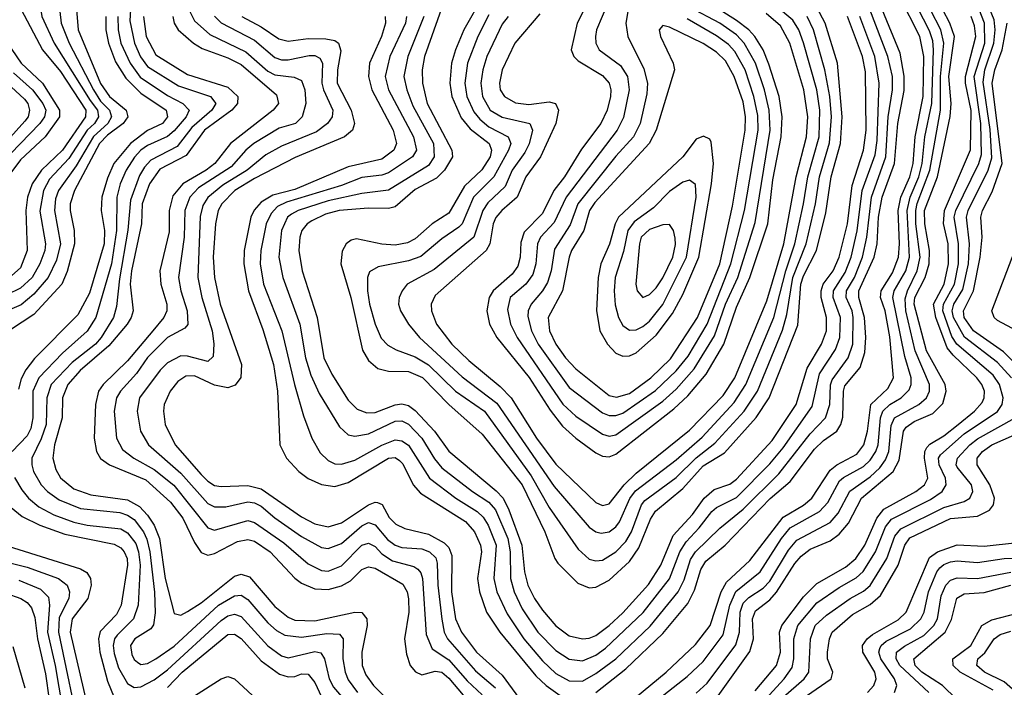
# Model space of a CAD drawing. Header units: inches. Extents: x 990535 to 1117859, y 769386 to 892122.
# Tile 496 of 656: x 1073368 to 1076310, y 813285 to 815280. Entities that reach past the tile are written whole.
import ezdxf

# ---------------------------------------------------------------- set-up
doc = ezdxf.new("R2010")
doc.units = ezdxf.units.IN
doc.header["$MEASUREMENT"] = 0
doc.layers.add('B0871', color=7, linetype='Continuous')

msp = doc.modelspace()

# ---------------------------------------------------------------- linework, layer by layer
at = {"layer": 'B0871', "color": 5}
for points, elevation in [([(1073295.8, 815830), (1073373.4, 815610), (1073406.9, 815490), (1073405.7, 815450), (1073367.5, 815350), (1073372.3, 815310), (1073436.6, 815190), (1073490, 815125.2), (1073565.8, 815010), (1073564.5, 814990), (1073496.4, 814890), (1073433.6, 814830), (1073405.6, 814790), (1073391.8, 814750), (1073386.7, 814710), (1073390.1, 814590.1), (1073370, 814538.5), (1073344.8, 814515.2)], 3020), ([(1073344.4, 815830), (1073410, 815622), (1073460.2, 815490), (1073457.9, 815442.1), (1073426.9, 815333.1), (1073433.8, 815290), (1073471.2, 815210), (1073578.5, 815038.5), (1073600.9, 815010), (1073603.4, 814990), (1073591.8, 814970), (1073569.9, 814950), (1073514.9, 814865.1), (1073457, 814803), (1073438.9, 814770), (1073428, 814708), (1073445.6, 814610), (1073443.5, 814590), (1073427.8, 814550), (1073405.4, 814510), (1073370, 814477.8), (1073330, 814457.4)], 3040), ([(1075134.6, 815470), (1075033.9, 815270), (1075015.9, 815190), (1075023.6, 815170), (1075037, 815157), (1075110, 815113.7), (1075130, 815090.1), (1075134.9, 815070), (1075133.7, 815050), (1075123.5, 815010), (1075104.6, 814970), (1075046.9, 814893.1), (1074996.3, 814810), (1074964, 814770), (1074930, 814700.5), (1074875.3, 814644.7), (1074865.3, 814614.7), (1074864, 814570), (1074856.6, 814543.4), (1074840, 814520), (1074782.6, 814470), (1074771.2, 814450), (1074764.3, 814410), (1074772.3, 814370), (1074793.8, 814330), (1074890.9, 814211), (1074953.2, 814113.2), (1074990, 814065.1), (1075030, 814029.1), (1075090, 813985.3), (1075110, 813975.6), (1075130, 813974.1), (1075150, 813981.5), (1075322.8, 814117.2), (1075364.4, 814155.6), (1075419.3, 814220.7), (1075472.2, 814310), (1075510, 814420.8), (1075549.8, 814510), (1075603.6, 814670), (1075618.6, 814801.4), (1075643.8, 814930), (1075646.8, 814990), (1075637.6, 815050), (1075607.2, 815147.2), (1075589.5, 815190), (1075564.8, 815230), (1075546.5, 815250), (1075510, 815277.8), (1075450, 815315.5)], 3520), ([(1075450, 813252.7), (1075550, 813392.4), (1075561.2, 813430), (1075557.5, 813490), (1075566.7, 813513.3), (1075610, 813546.2), (1075630, 813568.9), (1075684.8, 813655.2), (1075703.2, 813676.8), (1075730, 813698.1), (1075790, 813722.9), (1075817.2, 813742.8), (1075844.5, 813775.5), (1075883.2, 813850), (1075978.1, 813930), (1075996, 813964), (1076009.3, 814050), (1076017.5, 814062.5), (1076040.9, 814079.1), (1076097.1, 814102.9), (1076126.5, 814133.5), (1076136.9, 814170), (1076133.8, 814190), (1076077.9, 814290), (1076040.8, 814430), (1076043.1, 814450), (1076074.1, 814510), (1076085.7, 814550), (1076087.1, 814590), (1076072.7, 814670), (1076072.4, 814710), (1076110.9, 814810), (1076149.1, 814990.9), (1076152, 815030), (1076144.3, 815110), (1076161.3, 815230), (1076147.8, 815270), (1076084.9, 815390)], 3220), ([(1075142.2, 815370), (1075091.7, 815250), (1075088.3, 815230), (1075089.7, 815210), (1075099.9, 815190), (1075163.1, 815143.1), (1075184.8, 815110), (1075189.3, 815070), (1075172.3, 814987.7), (1075153, 814950), (1075001.4, 814750), (1074965.7, 814674.3), (1074924.5, 814630), (1074915.3, 814610), (1074910.5, 814550), (1074901.1, 814518.9), (1074881, 814490), (1074833.8, 814450), (1074825.8, 814414.2), (1074834.3, 814370), (1074854.3, 814330), (1074991.2, 814131.2), (1075030, 814095.3), (1075110, 814041.4), (1075130, 814035.7), (1075150, 814039.6), (1075290, 814140.4), (1075330, 814175.8), (1075383.7, 814236.3), (1075444.5, 814335.5), (1075477.7, 814430), (1075514.3, 814510), (1075565.7, 814674.3), (1075610.8, 814950), (1075608, 815010), (1075594.1, 815070), (1075566.6, 815150), (1075533.1, 815210), (1075510, 815234.5), (1075459.9, 815270), (1075370, 815317)], 3540), ([(1075390, 813267.7), (1075422.3, 813297.7), (1075508.3, 813411.7), (1075518.8, 813450), (1075521.2, 813510), (1075530, 813536.6), (1075546.5, 813553.5), (1075590, 813581.4), (1075610, 813602.3), (1075665.4, 813694.6), (1075690, 813724.3), (1075790, 813777.7), (1075814.3, 813805.7), (1075849.1, 813870.9), (1075910, 813914.3), (1075938.8, 813941.2), (1075955.5, 813964.5), (1075965.4, 813990), (1075972.6, 814067.4), (1075981.8, 814090), (1076055, 814130), (1076078.3, 814150), (1076086.8, 814170), (1076086.9, 814190), (1076044.5, 814290), (1076016.6, 814410), (1076014.3, 814445.7), (1076020.9, 814470), (1076049.6, 814530), (1076058.5, 814570), (1076046.2, 814670), (1076045.8, 814710), (1076049.6, 814730.4), (1076087.8, 814830), (1076120.2, 815010), (1076119.4, 815110), (1076129.6, 815210), (1076120.7, 815250), (1076059.2, 815370)], 3240), ([(1073485.2, 815330), (1073491.5, 815270), (1073515.7, 815210), (1073588.3, 815070), (1073610, 815036.4), (1073636.4, 815010), (1073642.7, 814990), (1073631.2, 814970), (1073588.6, 814931.4), (1073536.8, 814843.2), (1073483.7, 814770), (1073475.4, 814744.6), (1073471.6, 814710), (1073489.6, 814610), (1073478.5, 814561.5), (1073453.6, 814510), (1073410, 814459.5), (1073372.5, 814427.5), (1073273.7, 814386.2)], 3060), ([(1074752.2, 815350), (1074695.7, 815250), (1074670, 815189.9), (1074658.9, 815150), (1074653.9, 815090), (1074659.8, 815050), (1074687.1, 814987.1), (1074714.2, 814954.2), (1074770.7, 814910), (1074778.4, 814890), (1074774.3, 814870), (1074748.8, 814831.2), (1074697.2, 814782.7), (1074650, 814701.7), (1074600.5, 814670), (1074550, 814625.3), (1074526.8, 814613.2), (1074490, 814606.3), (1074450, 814609.1), (1074374.4, 814625.6), (1074359, 814621), (1074343.9, 814610), (1074332.1, 814587.9), (1074327.7, 814550), (1074357.3, 814450), (1074392.2, 814292.2), (1074410, 814261.2), (1074437.8, 814237.8), (1074470, 814230.1), (1074530, 814228.9), (1074571.3, 814211.3), (1074650, 814129.8), (1074750, 814041.5), (1074869.6, 813889.6), (1074937.8, 813750), (1074966.9, 813670), (1074975.9, 813655.9), (1075035.8, 813595.8), (1075070, 813582.3), (1075090, 813584.1), (1075130, 813604.9), (1075190, 813660.6), (1075218.1, 813701.9), (1075252.9, 813787.1), (1075268.2, 813811.8), (1075350, 813879.2), (1075410, 813947), (1075474, 813986), (1075569.1, 814090.9), (1075607.5, 814150), (1075693, 814367), (1075702.2, 814490), (1075710, 814514.8), (1075748.7, 814590), (1075777.1, 814702.9), (1075792.5, 814810), (1075820.5, 814910), (1075826.3, 814990), (1075811.5, 815150), (1075774.6, 815270), (1075750, 815316.9)], 3420), ([(1075162.8, 813217.2), (1075299.6, 813330), (1075387.2, 813412.8), (1075431, 813470), (1075464.2, 813570), (1075480.3, 813599.7), (1075550, 813663.5), (1075650, 813793.6), (1075710.7, 813829.3), (1075735.6, 813850), (1075790, 813933.4), (1075810, 813950), (1075870, 813982.1), (1075890.7, 814009.3), (1075902, 814050), (1075911.7, 814130), (1075962, 814178), (1075979.1, 814210), (1075968.1, 814331.9), (1075954.6, 814410), (1075940.8, 814450), (1075942.4, 814470), (1075976.5, 814523.5), (1075994.2, 814570), (1075997.5, 814610), (1075993.6, 814710), (1076001.5, 814750), (1076027.7, 814810), (1076038.3, 814850), (1076043.8, 814930), (1076068, 815050), (1076069.7, 815170), (1076058.3, 815230), (1075997.5, 815350)], 3280), ([(1075190, 813182.1), (1075362.9, 813317.1), (1075410, 813362), (1075470, 813441.5), (1075489.8, 813530), (1075508.4, 813571.6), (1075581, 813630), (1075644.3, 813730), (1075670, 813761.1), (1075757.8, 813810), (1075782.7, 813837.3), (1075818.3, 813901.7), (1075830, 813912.4), (1075890, 813944.6), (1075910, 813963.7), (1075926.8, 813990), (1075933.1, 814010), (1075940.1, 814090), (1075947.3, 814110), (1075968.6, 814130), (1076002.2, 814150), (1076025.9, 814174.1), (1076032.3, 814190), (1076031.8, 814210), (1076013.3, 814273.3), (1075977.2, 814450), (1075981.5, 814470), (1076015.7, 814530), (1076027.2, 814570), (1076019.7, 814710), (1076028.7, 814750), (1076055.1, 814810), (1076065.2, 814850), (1076073.3, 814930), (1076093.7, 815030), (1076099.1, 815190), (1076096.6, 815216.6), (1076086.8, 815246.8), (1076034, 815350)], 3260), ([(1076332.1, 814210), (1076290, 814256), (1076191.4, 814331.4), (1076158.5, 814390), (1076154.9, 814410), (1076159.4, 814430), (1076186.2, 814473.8), (1076203.3, 814550), (1076206.8, 814610), (1076197.1, 814690), (1076202.1, 814710), (1076261.8, 814830), (1076272.9, 814867.1), (1076267.9, 814952.1), (1076246.9, 815093.1), (1076251.9, 815130), (1076279, 815210), (1076282.7, 815250), (1076279.6, 815279.6), (1076258.9, 815330)], 3140), ([(1073537.4, 815310), (1073542.9, 815250), (1073610, 815089.7), (1073636.6, 815050), (1073686.6, 815010), (1073690.8, 814990), (1073677, 814970), (1073630, 814934.9), (1073606.1, 814910), (1073531.4, 814770), (1073519.3, 814730), (1073518.4, 814710), (1073530.8, 814650), (1073531.6, 814610), (1073510, 814527.6), (1073493.9, 814490), (1073410, 814398.7), (1073308, 814332)], 3080), ([(1073699.6, 815310), (1073696.9, 815276.9), (1073711.5, 815210), (1073729.4, 815169.4), (1073750, 815139.8), (1073842.4, 815082.4), (1073938.1, 815050), (1073954.6, 815030), (1073942.4, 815010), (1073882.1, 814957.9), (1073838.7, 814901.3), (1073759.8, 814860.2), (1073740.8, 814839.2), (1073726, 814814), (1073698.8, 814741.2), (1073691.3, 814651.3), (1073665.9, 814505.9), (1073657.5, 814422.5), (1073648.1, 814390), (1073611.4, 814330), (1073594.3, 814310), (1073524.4, 814255.6), (1073462.5, 814190), (1073448.9, 814150), (1073446.7, 814070), (1073432.7, 814027.3), (1073404.6, 813970), (1073404.2, 813950), (1073409.4, 813930), (1073432.3, 813890), (1073450.9, 813870), (1073485.6, 813845.6), (1073550, 813819.7), (1073666.9, 813806.9), (1073690, 813799.9), (1073710, 813786.6), (1073737.9, 813750), (1073748, 813728), (1073756.9, 813690), (1073771.1, 813568.9), (1073772.6, 813507.4), (1073767.8, 813472.2), (1073760.4, 813459.6), (1073711.9, 813430), (1073699.2, 813410), (1073703.4, 813383.4), (1073710, 813368.5), (1073720.1, 813360.1), (1073730, 813353), (1073750, 813355.8), (1073775.2, 813370), (1073830, 813408.3), (1073962.6, 813530), (1074010, 813558.5), (1074030, 813560.1), (1074050, 813547.1), (1074110, 813478), (1074135.1, 813455.1), (1074160.7, 813440.7), (1074210, 813434.6), (1074286.3, 813446.2), (1074323.5, 813443.5), (1074334.8, 813430), (1074333.7, 813370), (1074340.4, 813330), (1074350, 813307.2), (1074377.5, 813270)], 3160), ([(1073872.2, 815312.2), (1073890, 815276.5), (1073935.8, 815235.8), (1074044.3, 815184.3), (1074110, 815125.7), (1074130, 815114.9), (1074188.4, 815108.5), (1074210, 815098.5), (1074220.4, 815070), (1074223.3, 815030), (1074212.6, 814990), (1074191.9, 814970), (1074143.8, 814956.2), (1074067.7, 814910), (1074043.7, 814890), (1073999.7, 814840.2), (1073902.5, 814777.5), (1073876.2, 814750), (1073861.4, 814710), (1073859.6, 814630), (1073842.8, 814510), (1073849.2, 814470), (1073868.2, 814410), (1073870.4, 814369.6), (1073861.4, 814358.6), (1073810, 814330.7), (1073750, 814271), (1073717.3, 814222.7), (1073669.7, 814170), (1073657.6, 814150), (1073650.4, 814110), (1073657.3, 814030), (1073675.3, 813995.3), (1073709.6, 813970), (1073770, 813936), (1073828.7, 813888.7), (1073930, 813761.9), (1073950, 813755.1), (1074050, 813783.1), (1074070, 813777.3), (1074157, 813717), (1074230, 813653.8), (1074270, 813634.2), (1074290, 813632.5), (1074330, 813647.8), (1074390, 813709.4), (1074410, 813715.7), (1074430, 813705.3), (1074450, 813684), (1074482.5, 813662.5), (1074545.7, 813645.7), (1074558, 813638), (1074566.9, 813626.9), (1074571.7, 813610), (1074583.1, 813443.1), (1074600.3, 813400.3), (1074650, 813366.9), (1074704.8, 813304.8), (1074750, 813262.9)], 3240), ([(1074524.1, 815290), (1074520.6, 815270), (1074473.7, 815170), (1074460.5, 815110), (1074470.3, 815070), (1074545, 814930), (1074554.3, 814890), (1074542, 814870), (1074470, 814822.2), (1074450, 814815.3), (1074390, 814808.5), (1074330, 814785), (1074165, 814735), (1074138.6, 814721.4), (1074119.4, 814700.6), (1074104.4, 814670), (1074088.5, 814590), (1074086.2, 814550), (1074096.6, 814490), (1074151.9, 814350), (1074189.6, 814189.6), (1074216.6, 814096.6), (1074241, 814030), (1074265.9, 813985.9), (1074290, 813962.4), (1074310, 813953.2), (1074330, 813951.6), (1074370, 813964), (1074450, 814008.6), (1074490, 814024.1), (1074510, 814021.7), (1074530, 814008.3), (1074592.4, 813910), (1074670.9, 813850), (1074735.3, 813810), (1074753.3, 813793.3), (1074768.2, 813770), (1074792.3, 813710), (1074785, 813610), (1074794.3, 813570), (1074824.9, 813504.9), (1074874.8, 813430), (1074930, 813364.3), (1074970, 813326.6), (1075010, 813304.3), (1075050, 813303.8), (1075090, 813325.8), (1075149.8, 813370.2), (1075252, 813468), (1075336.1, 813570), (1075353.9, 813606.1), (1075372.8, 813667.2), (1075387.8, 813690), (1075459.9, 813760.1), (1075530, 813816.9), (1075637, 813923), (1075730, 814042.9), (1075775.8, 814090), (1075789, 814130), (1075791.1, 814188.9), (1075795.9, 814204.1), (1075843.4, 814270), (1075857.5, 814310), (1075858.9, 814390), (1075855.4, 814410), (1075837.9, 814450), (1075839.1, 814470), (1075863, 814510), (1075886.5, 814570), (1075899.9, 814630), (1075914, 814750), (1075956.6, 814870), (1075962.9, 814990), (1075976.1, 815070), (1075976.4, 815110), (1075962.2, 815170), (1075908.3, 815310)], 3340), ([(1074627.5, 815310), (1074577.5, 815170), (1074571, 815130), (1074571.4, 815090), (1074585.9, 815030), (1074659.4, 814890), (1074661.3, 814870), (1074637.6, 814830), (1074613.9, 814806.1), (1074550, 814772.2), (1074490, 814721.2), (1074470, 814716.1), (1074410, 814717.3), (1074322.8, 814710), (1074281.5, 814698.5), (1074240.9, 814679.1), (1074227.2, 814670), (1074211.5, 814650), (1074204.8, 814630), (1074202, 814590), (1074212.5, 814530), (1074257, 814390), (1074277.4, 814270), (1074301.1, 814221.1), (1074350, 814143.1), (1074376.4, 814116.4), (1074405.2, 814105.2), (1074430, 814106.5), (1074490, 814128.8), (1074510, 814131.9), (1074530, 814127), (1074550, 814112.5), (1074607.7, 814050), (1074650.2, 813990.2), (1074792, 813872), (1074812.6, 813850), (1074830, 813815.1), (1074868.2, 813710), (1074876.3, 813630), (1074886.9, 813590), (1074906.2, 813550), (1074930, 813515.4), (1074970, 813468.8), (1075010, 813439.3), (1075050, 813430.1), (1075070, 813431.7), (1075090, 813439.8), (1075130, 813469.5), (1075170, 813507.9), (1075247.4, 813592.6), (1075283.6, 813650), (1075321.2, 813738.8), (1075378.3, 813801.7), (1075413.9, 813850), (1075443.6, 813876.4), (1075490, 813891.9), (1075510, 813906.9), (1075617, 814023), (1075688.7, 814130), (1075721.6, 814238.4), (1075763.9, 814310), (1075778.7, 814350), (1075779.4, 814390), (1075763.5, 814450), (1075763, 814470), (1075769.4, 814490), (1075799.4, 814530), (1075817.2, 814570), (1075841.8, 814670), (1075855.4, 814784.6), (1075889.8, 814890), (1075897.1, 814950), (1075895.9, 815124.1), (1075886.8, 815170), (1075841.7, 815290)], 3380), ([(1074770, 815294.1), (1074736.8, 815230), (1074706.2, 815150), (1074698.5, 815090), (1074704.6, 815050), (1074724.8, 815004.8), (1074742.7, 814982.7), (1074770, 814959.9), (1074828.2, 814930), (1074835.5, 814910), (1074828.9, 814890), (1074785, 814810), (1074723.7, 814750), (1074690, 814670.4), (1074680.3, 814659.7), (1074630, 814625.3), (1074567.2, 814572.8), (1074530, 814559), (1074438.9, 814541.1), (1074413.7, 814526.3), (1074407.6, 814510), (1074407, 814470), (1074412.9, 814430), (1074430, 814370.2), (1074448.7, 814328.7), (1074467.8, 814307.8), (1074493.3, 814293.3), (1074550, 814272.6), (1074590, 814248.8), (1074670, 814170.1), (1074757.4, 814110), (1074896.6, 813916.6), (1074950, 813822.2), (1075037.4, 813697.4), (1075070, 813668.3), (1075090, 813662.7), (1075110, 813664.9), (1075150, 813689.4), (1075179, 813721), (1075196.2, 813750), (1075226.4, 813830), (1075236.5, 813843.5), (1075330, 813911.6), (1075389.2, 813970.8), (1075445.7, 814014.3), (1075532.8, 814110), (1075572.7, 814170), (1075647.9, 814352.1), (1075660.5, 814399.5), (1075678.7, 814510), (1075718.6, 814610), (1075746.4, 814730), (1075758, 814810), (1075787.8, 814912.2), (1075794, 814990), (1075789.3, 815050), (1075774.1, 815130), (1075740.7, 815250), (1075721.2, 815290)], 3440), ([(1074828.1, 815290), (1074810, 815266.7), (1074764.5, 815170), (1074751.6, 815130), (1074745.8, 815090), (1074751.2, 815050), (1074773.8, 815010), (1074810, 814988.8), (1074892.9, 814970), (1074900.7, 814950), (1074890.6, 814909.4), (1074877.2, 814882.8), (1074839.8, 814830), (1074818.6, 814781.4), (1074766.9, 814733.1), (1074751.6, 814710), (1074725.3, 814630), (1074606.5, 814533.5), (1074526.3, 814490), (1074510.7, 814470), (1074502.1, 814450), (1074500.5, 814430), (1074506.1, 814410), (1074529.5, 814370), (1074563.1, 814330), (1074690, 814212.6), (1074794.1, 814134.1), (1074964.8, 813884.8), (1075070, 813763.4), (1075090, 813749.2), (1075105.5, 813745.5), (1075130, 813749.7), (1075150, 813764.7), (1075160.5, 813779.5), (1075191, 813849), (1075208, 813872), (1075330, 813964.5), (1075407.1, 814032.9), (1075503.6, 814136.4), (1075538, 814190), (1075621.5, 814390), (1075657.2, 814530), (1075684.5, 814610), (1075710.7, 814730), (1075723, 814810), (1075756.8, 814930), (1075759.3, 815010), (1075750.5, 815070), (1075710.4, 815210.4), (1075696.6, 815250), (1075678.8, 815278.8), (1075630, 815319.9)], 3460), ([(1074922.2, 815297.8), (1074847.9, 815210), (1074810.1, 815130.1), (1074801.6, 815090), (1074804.2, 815070), (1074816.4, 815050), (1074850, 815032), (1074890, 815026.8), (1074950, 815034.4), (1074969.1, 815029.1), (1074977.9, 815010), (1074970.4, 814970), (1074924.7, 814870), (1074880.8, 814810), (1074854.6, 814750), (1074808.8, 814710), (1074791.2, 814688.8), (1074783.2, 814670), (1074772.5, 814610), (1074762.5, 814590), (1074610, 814455.5), (1074597.7, 814430), (1074598.2, 814410), (1074613.9, 814370), (1074659.7, 814310), (1074710, 814261.3), (1074804.3, 814184.3), (1074836.9, 814150), (1074912.7, 814030), (1074970, 813951.7), (1075090, 813836.9), (1075110, 813828.3), (1075130, 813833.6), (1075174.6, 813890), (1075210, 813924.7), (1075370, 814053.1), (1075470, 814157), (1075505.4, 814210), (1075600.5, 814439.5), (1075651.6, 814610), (1075688.4, 814810), (1075719.5, 814930), (1075723.5, 814990), (1075711.5, 815070), (1075669.1, 815210), (1075641.7, 815261.7), (1075598.7, 815298.7)], 3480), ([(1075186.5, 815310), (1075179.4, 815270), (1075185.5, 815230), (1075233.1, 815133.1), (1075243.7, 815090), (1075241.8, 815058.2), (1075222.6, 814970), (1075201.9, 814930), (1075150, 814872.5), (1075035.7, 814730), (1075013.3, 814666.7), (1074966.2, 814593.8), (1074956.4, 814530), (1074945.4, 814494.6), (1074930.6, 814469.4), (1074896.7, 814430), (1074887.9, 814410), (1074886.8, 814393.2), (1074897.7, 814350), (1074917.8, 814310), (1075010, 814180.8), (1075110, 814105.1), (1075130, 814096.9), (1075150, 814096.9), (1075170, 814104.1), (1075268.2, 814171.8), (1075330, 814230.6), (1075365.3, 814274.7), (1075422.5, 814370), (1075493.4, 814550), (1075534.3, 814710), (1075575.1, 814950), (1075573.7, 814993.6), (1075562.2, 815050), (1075535.6, 815130), (1075505.4, 815185.4), (1075485.9, 815205.9), (1075450, 815232), (1075362.2, 815282.2)], 3560), ([(1075090, 813269.5), (1075179.3, 813340.7), (1075290, 813446.3), (1075364.8, 813535.2), (1075384.3, 813575.7), (1075403.3, 813636.7), (1075418.5, 813661.5), (1075476.7, 813710), (1075611.2, 813848.8), (1075670, 813900.1), (1075742.9, 813997.1), (1075770, 814022.4), (1075809.9, 814050), (1075822.2, 814070), (1075828.2, 814091.8), (1075829.6, 814170), (1075834.2, 814185.8), (1075879.3, 814240.7), (1075894.1, 814285.9), (1075896.9, 814330), (1075893.1, 814390), (1075875.4, 814450), (1075875.8, 814470), (1075921.7, 814570), (1075930.8, 814610), (1075934.9, 814690), (1075945.1, 814750), (1075982.5, 814850), (1075991.9, 814970), (1076011.5, 815068.5), (1076011.6, 815111.6), (1075999.6, 815179.6), (1075945.7, 815310)], 3320), ([(1075597.2, 813250), (1075653, 813310), (1075676.1, 813343.9), (1075681.8, 813370), (1075681.5, 813430), (1075693.6, 813470), (1075750, 813537.6), (1075816.7, 813583.3), (1075868, 813612), (1075888.7, 813631.3), (1075925.1, 813690), (1075955.7, 813764.3), (1075972.9, 813787.1), (1076090, 813846.4), (1076124.9, 813870), (1076136.9, 813890), (1076134.2, 813910), (1076116.1, 813950), (1076113.9, 813970), (1076119.9, 813980.1), (1076190, 814042.2), (1076290.5, 814109.5), (1076303.8, 814130), (1076306.9, 814150), (1076295.9, 814190), (1076277.4, 814217.4), (1076168.1, 814310), (1076153.6, 814333.6), (1076127, 814410), (1076128.6, 814430), (1076161.3, 814490), (1076173.2, 814550), (1076173.8, 814610), (1076160.8, 814690), (1076165.8, 814710), (1076234.2, 814850), (1076242.4, 814877.6), (1076240.3, 814970), (1076220.2, 815110), (1076251.9, 815210), (1076251, 815270), (1076235.3, 815310)], 3160), ([(1073661.7, 815290), (1073661.9, 815250), (1073670.6, 815210), (1073698.5, 815150), (1073728.3, 815108.3), (1073810, 815053.3), (1073855.1, 815030), (1073874.1, 815010), (1073865.9, 814990), (1073830, 814947.9), (1073809.5, 814930.5), (1073750, 814904.1), (1073730.2, 814889.8), (1073711.1, 814868.9), (1073686.4, 814830), (1073668.5, 814790), (1073658.8, 814750), (1073657.4, 814650), (1073642.2, 814550), (1073595.4, 814390), (1073570, 814349.2), (1073496.1, 814283.9), (1073425, 814210), (1073407.8, 814170), (1073407.4, 814090), (1073401.7, 814058.3), (1073390, 814036.2), (1073345.8, 813990)], 3140), ([(1073625.7, 815290), (1073625.3, 815250), (1073633.1, 815210), (1073654.4, 815154.4), (1073684.9, 815104.9), (1073730, 815060.4), (1073806.2, 815010), (1073810.1, 814990), (1073795.2, 814970), (1073750, 814948.6), (1073699.1, 814910), (1073649.8, 814850), (1073630, 814806.9), (1073613.9, 814750), (1073611.4, 814710), (1073621.2, 814650), (1073620.6, 814610), (1073577.1, 814462.9), (1073541.5, 814398.5), (1073412.2, 814267.8), (1073386.1, 814233.9), (1073372.8, 814207.2), (1073364.3, 814175.7)], 3120), ([(1073737.7, 815290), (1073746.4, 815230), (1073774.6, 815174.6), (1073870, 815116.1), (1073990, 815078.2), (1074020.2, 815050), (1074019.1, 815030), (1074002.3, 815010), (1073919.9, 814950), (1073865.9, 814874.1), (1073786.9, 814833.1), (1073755.9, 814790), (1073734.2, 814730), (1073731.6, 814670), (1073701.8, 814530), (1073698.4, 814490), (1073706.8, 814410), (1073701.3, 814390), (1073689.5, 814370), (1073634.9, 814305.1), (1073548.4, 814231.6), (1073512, 814190), (1073496.3, 814150), (1073494.6, 814090), (1073471.7, 814010), (1073467, 813970), (1073475.6, 813935.6), (1073490, 813910.7), (1073530, 813878.2), (1073580.5, 813860.5), (1073690, 813845.4), (1073725.6, 813825.6), (1073750, 813799.8), (1073769.9, 813769.9), (1073786.1, 813730), (1073802.5, 813610), (1073830, 813505.7), (1073850, 813500.8), (1073870, 813511.9), (1073910, 813537), (1074010, 813616.8), (1074030, 813622.9), (1074055, 813615), (1074130, 813526.1), (1074170, 813494.4), (1074190, 813485.7), (1074250, 813484), (1074370, 813509.5), (1074390, 813508.2), (1074405.6, 813490), (1074406.7, 813470), (1074390.4, 813390), (1074391.9, 813350), (1074402.7, 813322.7), (1074425.7, 813290), (1074486, 813230)], 3180), ([(1073826.1, 815290), (1073830.1, 815270), (1073841.9, 815250), (1073887.9, 815210), (1073913.7, 815193.7), (1073990, 815166.4), (1074030, 815146.3), (1074135.1, 815055.1), (1074141.6, 815030), (1074125.4, 815010), (1073998.3, 814910), (1073951.2, 814850), (1073925.2, 814830), (1073855.3, 814790), (1073826, 814754), (1073814.6, 814710), (1073814.4, 814645.6), (1073786.4, 814530), (1073789.5, 814490), (1073807.7, 814430), (1073807.9, 814410), (1073798.9, 814390), (1073766.2, 814350), (1073690, 814260.8), (1073617.2, 814190), (1073603.9, 814170), (1073594.1, 814130), (1073591, 814030), (1073597.6, 813990), (1073610, 813969.2), (1073636.2, 813950), (1073745.2, 813905.2), (1073818.6, 813838.6), (1073855.2, 813790), (1073890, 813718), (1073910, 813687.5), (1073930, 813680.1), (1073950, 813684.6), (1074019.3, 813720.7), (1074050, 813727), (1074070, 813722.1), (1074116.9, 813690), (1074190, 813611.3), (1074210, 813595.9), (1074250, 813578.9), (1074290, 813577.4), (1074330, 813588.3), (1074356.3, 813603.7), (1074390, 813637), (1074410, 813645.1), (1074430, 813640.9), (1074513, 813593), (1074525.9, 813570), (1074530.3, 813549.7), (1074530.8, 813510), (1074518.4, 813430), (1074523.7, 813383.7), (1074535, 813350), (1074551.1, 813331.1), (1074570, 813322.8), (1074610, 813333.6), (1074630, 813329.8), (1074650, 813312.8), (1074720.2, 813230)], 3220), ([(1073950.3, 815290.3), (1073970.4, 815270.4), (1074070, 815218.5), (1074130, 815167), (1074150, 815160.2), (1074170, 815160.3), (1074233.3, 815173.3), (1074250, 815173), (1074264.9, 815164.9), (1074273.3, 815150), (1074271, 815090), (1074275.6, 815070), (1074303.9, 815010), (1074302.3, 814990), (1074288.1, 814970), (1074254.7, 814945.3), (1074150, 814901.7), (1074103.6, 814876.4), (1074047.5, 814830), (1073974.7, 814785.3), (1073930, 814749.1), (1073915.5, 814724.5), (1073907.7, 814692.3), (1073900.2, 814510), (1073912.3, 814450), (1073943.1, 814350), (1073948.4, 814311.6), (1073946.7, 814273.3), (1073930, 814259), (1073870, 814274.7), (1073850, 814275.3), (1073810, 814254.4), (1073787.7, 814232.3), (1073726.4, 814150), (1073718.8, 814110), (1073728.9, 814050), (1073752.6, 814010), (1073850, 813924.9), (1073930, 813834.7), (1073950, 813824.2), (1073983.9, 813823.9), (1074050, 813838.8), (1074070, 813835.9), (1074090, 813826), (1074130, 813791.8), (1074210, 813736.1), (1074270, 813702.9), (1074290, 813700.1), (1074330, 813714.5), (1074390, 813767.4), (1074410, 813777.1), (1074430, 813770.4), (1074467, 813727), (1074490, 813710.1), (1074510, 813702.6), (1074570, 813699), (1074592.4, 813690), (1074611.5, 813671.5), (1074616, 813656), (1074617.9, 813590), (1074629.1, 813489.1), (1074636.6, 813450), (1074646.2, 813430), (1074730, 813334.2), (1074790, 813283.4)], 3260), ([(1074032.1, 815290), (1074090, 815258.7), (1074142.7, 815222.7), (1074170, 815216.2), (1074230, 815223.6), (1074282.5, 815222.5), (1074310, 815217.7), (1074321.2, 815210), (1074327.4, 815187.4), (1074317.3, 815130), (1074316.9, 815090), (1074358.3, 815010), (1074368.7, 814970), (1074362.2, 814950), (1074338.7, 814930), (1074191.6, 814868.4), (1074070, 814805.4), (1074011.2, 814770), (1073972, 814730), (1073961.5, 814710), (1073953.6, 814670), (1073946.7, 814570), (1073949.8, 814510), (1073966.7, 814430), (1074030.9, 814250), (1074028.8, 814211.2), (1074012.4, 814187.6), (1073990, 814180.1), (1073950, 814187.7), (1073890, 814216), (1073864.9, 814215.1), (1073840.9, 814199.1), (1073817.4, 814170), (1073799.9, 814130), (1073797.4, 814110), (1073802.9, 814070), (1073832.6, 814010), (1073910, 813920.8), (1073930, 813900.6), (1073950, 813888.4), (1073970, 813884.7), (1074050, 813887.8), (1074090, 813878.1), (1074210, 813794.1), (1074250, 813773.9), (1074290, 813764.9), (1074330, 813777), (1074410, 813830.3), (1074430, 813838.6), (1074437.3, 813837.3), (1074451.3, 813831.3), (1074472.2, 813792.2), (1074492.3, 813772.3), (1074519.1, 813759.1), (1074590, 813742.7), (1074636.7, 813716.7), (1074650, 813703.3), (1074659.3, 813679.3), (1074658.4, 813570), (1074670.5, 813490), (1074687.9, 813450), (1074732.9, 813390), (1074810, 813321.7), (1074870, 813239.6)], 3280), ([(1074460.1, 815290), (1074461, 815270), (1074449, 815230), (1074413.5, 815150), (1074410.3, 815110), (1074420.7, 815070), (1074484.4, 814950), (1074494.1, 814910), (1074485.8, 814890), (1074450, 814863.7), (1074350, 814840.4), (1074190, 814772.3), (1074124.5, 814755.5), (1074090, 814734.6), (1074069.2, 814710.8), (1074058.9, 814690), (1074039.2, 814590), (1074037.6, 814550), (1074051.5, 814470), (1074094.5, 814354.5), (1074126.6, 814250), (1074138.9, 814170), (1074145.6, 814010), (1074165.1, 813970), (1074201.9, 813930), (1074230, 813909.1), (1074270, 813890.7), (1074310, 813885.2), (1074350, 813896.9), (1074470, 813970), (1074490, 813971.4), (1074503.2, 813963.2), (1074512.7, 813952.7), (1074544.1, 813890), (1074565.4, 813865.4), (1074700.4, 813780.4), (1074727.1, 813750), (1074744.6, 813710), (1074747.9, 813690), (1074736.2, 813610), (1074742, 813570), (1074763.5, 813510), (1074802.7, 813450), (1074910, 813319.7), (1074941.5, 813290), (1074990, 813255.5)], 3320), ([(1074575.6, 815290), (1074527.6, 815170), (1074516.1, 815110), (1074524.8, 815070), (1074542.7, 815022.7), (1074604.8, 814910), (1074607, 814870), (1074590, 814844.7), (1074470, 814770.5), (1074390, 814760.6), (1074290, 814738.3), (1074199.8, 814710), (1074180.7, 814699.3), (1074168.5, 814690), (1074150.9, 814650), (1074142.8, 814570), (1074154.2, 814510), (1074204.9, 814370), (1074222.4, 814270), (1074238.2, 814218.2), (1074262.5, 814162.5), (1074323.5, 814063.5), (1074350, 814039.8), (1074370, 814035.1), (1074410, 814042.1), (1074490, 814080.6), (1074510, 814081.4), (1074530, 814071.8), (1074570, 814030), (1074607.8, 813967.8), (1074630, 813941.3), (1074720.8, 813870), (1074770, 813837.9), (1074790, 813815.6), (1074826.4, 813730), (1074833.5, 813690), (1074834.5, 813610), (1074845.8, 813570), (1074870, 813519.2), (1074916.3, 813450), (1074970, 813394.9), (1075010, 813369.4), (1075050, 813364), (1075090, 813381.1), (1075118.6, 813401.5), (1075231.3, 813508.7), (1075310, 813609.3), (1075340.4, 813690), (1075359.9, 813720.1), (1075398.9, 813761.1), (1075436.3, 813810), (1075450, 813821.9), (1075510, 813851.9), (1075610, 813952.7), (1075650, 814000.9), (1075736, 814124), (1075757.8, 814222.2), (1075805.8, 814294.2), (1075819, 814330), (1075820.8, 814390), (1075799.1, 814450), (1075800.1, 814470), (1075835.1, 814524.9), (1075852.4, 814570), (1075870.8, 814649.2), (1075885.7, 814770), (1075924.1, 814875.9), (1075930, 814919.1), (1075936.6, 815090), (1075923, 815170), (1075879, 815290)], 3360), ([(1075565.8, 813274.2), (1075629.7, 813350), (1075641.3, 813390), (1075639, 813450), (1075645.8, 813470), (1075710, 813554.9), (1075750, 813595.4), (1075836.1, 813643.9), (1075866.8, 813670), (1075894, 813710), (1075929.4, 813790.6), (1075950, 813817.7), (1076045.6, 813870), (1076071.9, 813890), (1076081.7, 813910), (1076072.2, 813970), (1076072.9, 813990), (1076078.7, 814001.3), (1076088, 814012), (1076130, 814036.8), (1076172.6, 814070), (1076221.3, 814110), (1076244, 814136), (1076250.2, 814150), (1076250.8, 814170), (1076243.5, 814190), (1076228.7, 814210), (1076157.1, 814277.1), (1076139.5, 814299.5), (1076105.8, 814390), (1076099.2, 814430), (1076130.3, 814490), (1076143.7, 814550), (1076142.9, 814610), (1076129, 814671), (1076131.5, 814710), (1076209.3, 814890.7), (1076211.1, 815008.9), (1076194.4, 815090), (1076194.5, 815110), (1076225.5, 815230), (1076221.8, 815261.8), (1076211, 815290)], 3180), ([(1076358.1, 814238.1), (1076307.5, 814287.4), (1076218, 814350), (1076190.1, 814390), (1076188.5, 814410), (1076218, 814470), (1076237.9, 814570), (1076244.4, 814630), (1076240.4, 814690), (1076245.6, 814710), (1076274, 814766), (1076304, 814850), (1076274.4, 815090), (1076281.7, 815130), (1076303.8, 815190), (1076319.1, 815270)], 3120), ([(1073330, 815212.8), (1073372.6, 815150), (1073436.3, 815090), (1073487.4, 815010), (1073486.6, 814990), (1073444, 814930), (1073370, 814860.9), (1073333.1, 814810)], 2980), ([(1073350, 815120.9), (1073406.6, 815070), (1073437.4, 815030), (1073446.5, 815010), (1073442.4, 814990), (1073428.6, 814970), (1073340.5, 814879.5)], 2960), ([(1073330, 815091.8), (1073382.7, 815042.7), (1073392.7, 815030), (1073397.8, 815010), (1073393.7, 814990), (1073383.7, 814976.3), (1073304.9, 814890)], 2940), ([(1076362.6, 814342.7), (1076290, 814380.8), (1076279.7, 814390), (1076272.8, 814410), (1076342.2, 814590)], 3080), ([(1075650, 813255.5), (1075712, 813310), (1075726.2, 813330), (1075731.7, 813430), (1075745.3, 813470), (1075779, 813501), (1075849.8, 813550.2), (1075890, 813572.2), (1075910, 813589.4), (1075959, 813670), (1075983.5, 813736.5), (1076001.3, 813758.7), (1076130, 813822.7), (1076190, 813840.2), (1076207.6, 813850), (1076216.2, 813870), (1076212.1, 813890), (1076170, 813942.8), (1076166.8, 813950), (1076170.6, 813970), (1076206.9, 814010), (1076230, 814027.8), (1076343.1, 814090)], 3140), ([(1075690, 813240), (1075793.3, 813310), (1075798.2, 813330), (1075782.5, 813370), (1075782.5, 813390), (1075787.9, 813430), (1075795.5, 813450), (1075857, 813503), (1075910, 813532.7), (1075940.7, 813559.4), (1075992.8, 813650), (1076013.2, 813710), (1076028.3, 813731.7), (1076150, 813789.1), (1076230, 813796.5), (1076266, 813814), (1076278.4, 813830), (1076280.6, 813850), (1076267.5, 813890), (1076228.8, 813950), (1076229.4, 813970), (1076245.3, 813990), (1076273.1, 814010), (1076366.1, 814050)], 3120), ([(1073352.2, 813912.2), (1073374.7, 813874.7), (1073394.3, 813850), (1073424.8, 813824.8), (1073470, 813800.8), (1073530, 813778.3), (1073570, 813769.6), (1073670, 813758.9), (1073690, 813747.1), (1073714.7, 813714.7), (1073723.5, 813690), (1073728, 813650), (1073722.3, 813530), (1073708.3, 813490), (1073659.1, 813440.9), (1073651.6, 813430), (1073647.4, 813410), (1073650, 813385.6), (1073663.1, 813343.1), (1073690, 813296.2), (1073710, 813284.7), (1073730, 813286.4), (1073770, 813306.9), (1073810, 813337.7), (1073970, 813485), (1073990, 813498.5), (1074010, 813503.1), (1074030, 813496.8), (1074109.2, 813409.2), (1074150, 813379.5), (1074170, 813373), (1074250, 813392.5), (1074267.6, 813387.6), (1074279, 813370), (1074293.1, 813310), (1074305.4, 813285.4), (1074410, 813163.9)], 3140), ([(1073342.2, 813822.2), (1073375.8, 813795.8), (1073427.8, 813770), (1073502.5, 813742.5), (1073650, 813713), (1073670, 813701.7), (1073680.1, 813690), (1073689, 813670), (1073690.6, 813650), (1073671.3, 813530), (1073657.3, 813502.7), (1073608.6, 813451.4), (1073603.5, 813430), (1073607.9, 813390), (1073630, 813303), (1073650, 813254.4)], 3120), ([(1073297.8, 813717.8), (1073550, 813639.2), (1073568.4, 813628.4), (1073580.1, 813610), (1073581.7, 813590), (1073571.5, 813550), (1073525.2, 813490), (1073518.6, 813450), (1073588.7, 813150)], 3080), ([(1075901.7, 813270), (1075920.8, 813290), (1075927.3, 813310), (1075923.1, 813330), (1075888.1, 813390), (1075886.5, 813410), (1075900.8, 813430), (1075917, 813443), (1075993.1, 813486.9), (1076017.6, 813510), (1076087.2, 813672.8), (1076110.9, 813690), (1076170, 813711), (1076250, 813706.3), (1076350, 813718.1)], 3080), ([(1073207.9, 813690), (1073390, 813644.5), (1073483.9, 813610), (1073509.8, 813589.8), (1073516.9, 813570), (1073514.8, 813550), (1073486.4, 813493.6), (1073483.6, 813450), (1073550.7, 813130.7)], 3060), ([(1075981.8, 813270), (1075989.6, 813290), (1075982.1, 813310), (1075941.8, 813370), (1075935.8, 813390), (1075938.9, 813401.1), (1075942.2, 813410), (1075957.2, 813422.8), (1076030, 813459.9), (1076061.2, 813490), (1076070.9, 813510), (1076083.8, 813570), (1076109.1, 813630), (1076118.2, 813641.8), (1076130, 813652.3), (1076150, 813659.8), (1076170, 813662.5), (1076230, 813657.5), (1076310, 813669.6), (1076370, 813671.7)], 3060), ([(1076084.9, 813270), (1075997.8, 813350), (1075986.8, 813370), (1075987.9, 813390), (1076011.9, 813408.1), (1076070, 813439.6), (1076099.5, 813470), (1076110.6, 813490), (1076121.9, 813558.1), (1076135.9, 813590), (1076150, 813605.2), (1076170, 813612.1), (1076230, 813610.3), (1076330, 813629.2)], 3040), ([(1073365, 813605), (1073430, 813578.1), (1073454.2, 813554.2), (1073457.1, 813530), (1073451.2, 813450), (1073473.7, 813350), (1073507.6, 813150)], 3040), ([(1076167.6, 813250), (1076126.1, 813290), (1076063.7, 813330), (1076044.3, 813350), (1076040.5, 813370), (1076133.8, 813450), (1076152.8, 813487.2), (1076168.6, 813551.4), (1076190, 813564.2), (1076250, 813568.6), (1076330, 813590.2)], 3020), ([(1073326.6, 813566.6), (1073371.8, 813550), (1073390, 813538.3), (1073403, 813523), (1073413.3, 813493.3), (1073421.1, 813430), (1073445.1, 813325.1), (1073466.7, 813170)], 3020), ([(1076276.8, 813276.8), (1076178.2, 813330), (1076157.1, 813350), (1076156.8, 813370), (1076210.2, 813410), (1076243.4, 813470), (1076273.4, 813486.6), (1076350, 813506.3)], 2980), ([(1073810, 813284.9), (1073854, 813330), (1073990, 813443), (1074010, 813443.4), (1074030, 813431.1), (1074090, 813364.3), (1074144.5, 813324.5), (1074170, 813315.9), (1074190, 813317.4), (1074210, 813325.2), (1074230, 813324.2), (1074250, 813299.3), (1074270, 813256.5)], 3120), ([(1076369, 813250), (1076310, 813301.8), (1076251.5, 813330), (1076227.8, 813350), (1076231.2, 813370), (1076252.1, 813388), (1076280.3, 813430), (1076297.6, 813442.4), (1076330, 813452.9)], 2960), ([(1073347.2, 813407.2), (1073383, 813283)], 2980), ([(1073890, 813259.8), (1073970, 813310.1), (1073990, 813317.7), (1074010, 813310.5), (1074090, 813236.7)], 3080)]:
    msp.add_lwpolyline(points, dxfattribs=dict(at, elevation=elevation))
for points, elevation in [([(1075290, 815263.1), (1075279.4, 815250), (1075283.4, 815230), (1075320.9, 815150), (1075325, 815130), (1075270.4, 814949.6), (1075249.1, 814910), (1075086.5, 814733.5), (1075071.2, 814710), (1075053.9, 814650), (1075017.4, 814590), (1075010.3, 814570), (1074990, 814469.8), (1074947.4, 814390), (1074951.6, 814350), (1074970.1, 814310), (1074998.7, 814270), (1075030, 814236.7), (1075130, 814156.7), (1075151.7, 814151.7), (1075190, 814163.2), (1075253.8, 814210), (1075313.1, 814266.9), (1075394, 814390), (1075460.6, 814550), (1075497.7, 814722.3), (1075535.7, 814950), (1075537.4, 814990), (1075530, 815034.4), (1075502.8, 815110), (1075477, 815157), (1075450, 815182.5), (1075410, 815208.4), (1075310, 815257.5)], 3580), ([(1075411.9, 814931.9), (1075390, 814923.4), (1075349.3, 814870), (1075157.8, 814690), (1075147.1, 814670), (1075130.9, 814609.1), (1075104.7, 814550), (1075096.3, 814510), (1075091.5, 814411.5), (1075101.8, 814350), (1075124.3, 814310), (1075150, 814283.8), (1075170, 814274.7), (1075190, 814275.9), (1075210, 814284.8), (1075270, 814336.9), (1075318.4, 814401.6), (1075350, 814458.8), (1075398, 814570), (1075435.7, 814790), (1075441.3, 814850), (1075434.2, 814914.2), (1075430, 814922.5)], 3620), ([(1075370, 814800.9), (1075350, 814794.1), (1075310, 814766.6), (1075261.8, 814718.2), (1075204.1, 814675.9), (1075185.8, 814650), (1075172.3, 814587.7), (1075147.6, 814510), (1075144.7, 814470), (1075148, 814428), (1075157.5, 814390), (1075170, 814365.9), (1075190, 814352.1), (1075210, 814353.3), (1075230, 814363.4), (1075250, 814379.4), (1075290, 814429), (1075360.9, 814570), (1075389.6, 814750), (1075387.6, 814787.6)], 3640), ([(1075310, 814667.5), (1075290, 814667.1), (1075250, 814653.5), (1075225.7, 814630), (1075219.9, 814610), (1075209.3, 814490), (1075212.8, 814470), (1075230, 814449.6), (1075250, 814458.5), (1075270, 814479.2), (1075290, 814508.8), (1075319.6, 814570), (1075328, 814608), (1075327.3, 814627.3), (1075322, 814650)], 3660)]:
    msp.add_lwpolyline(points, close=True, dxfattribs=dict(at, elevation=elevation))

doc.saveas('drawing.dxf')
